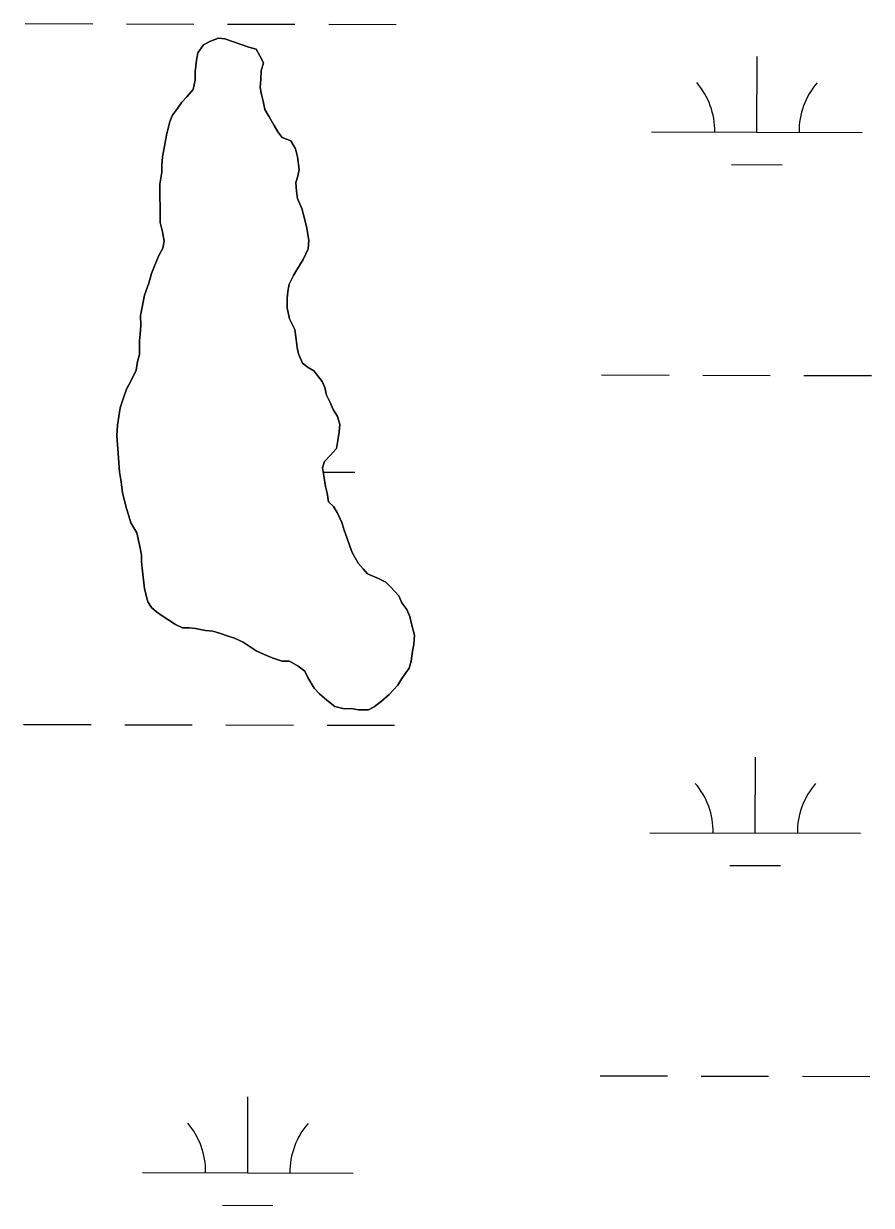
# Model space of a CAD drawing. Extents: x 3180038 to 3217926, y 922069 to 947485.
# Drawn here: x 3192533 to 3192935, y 936423 to 936984 of the extents above; entities that cross this region are included whole.
import ezdxf

# ---------------------------------------------------------------- set-up
doc = ezdxf.new("R2010")
doc.units = 0
for name, color, linetype in [('V-SITE-VEGE', 7, 'Continuous'), ('V-TOPO-SHOR', 7, 'Continuous'), ('V-WETL-SWMP', 7, 'Continuous')]:
    doc.layers.add(name, color=color, linetype=linetype)

msp = doc.modelspace()

# ---------------------------------------------------------------- linework, layer by layer
at = {"layer": 'V-SITE-VEGE'}
for points in [[(3192639.93, 936972.92), (3192628.61, 936976.88), (3192625.53, 936977.18), (3192621.79, 936975.77), (3192618.4, 936974.02), (3192615.71, 936970.23), (3192615.07, 936966.8), (3192614.45, 936961.33), (3192614.5, 936957.24), (3192613.54, 936952.79), (3192610.5, 936949.33), (3192608.14, 936946.91), (3192606.13, 936943.81), (3192603.78, 936940.71), (3192602.45, 936937.62), (3192600.83, 936931.11), (3192599.86, 936925.98), (3192598.9, 936920.84), (3192598.61, 936916.74), (3192598.65, 936913.66), (3192597.7, 936907.85), (3192597.78, 936901.36), (3192597.82, 936897.6), (3192597.87, 936894.19), (3192597.92, 936889.75), (3192599, 936885.32), (3192599.74, 936880.89), (3192599.1, 936877.47), (3192597.1, 936873.69), (3192593.78, 936865.45), (3192592.47, 936860.99), (3192590.5, 936855.16), (3192589.53, 936850.37), (3192588.57, 936845.58), (3192588.63, 936840.8), (3192588.33, 936836.69), (3192588.03, 936833.62), (3192588.11, 936827.13), (3192587.13, 936823.7), (3192586.5, 936819.6), (3192584.16, 936814.79), (3192581.83, 936810.66), (3192580.51, 936806.54), (3192578.86, 936801.74), (3192577.6, 936793.53), (3192577.32, 936788.4), (3192577.74, 936782.26), (3192578.56, 936771.34), (3192579.3, 936766.57), (3192580.04, 936761.46), (3192581.85, 936753.96), (3192582.91, 936750.9), (3192583.98, 936747.16), (3192586.77, 936742.42), (3192588.22, 936735.94), (3192588.95, 936731.85), (3192588.99, 936728.78), (3192589.37, 936725.71), (3192590.51, 936715.82), (3192591.96, 936709.69), (3192593.7, 936706.98), (3192596.11, 936704.96), (3192598.87, 936702.95), (3192605.07, 936698.93), (3192608.5, 936697.26), (3192611.58, 936697.3), (3192614.66, 936696.99), (3192619.45, 936696.03), (3192622.87, 936695.73), (3192625.95, 936694.74), (3192630.07, 936693.43), (3192633.15, 936692.44), (3192637.28, 936690.45), (3192643.47, 936686.42), (3192646.91, 936684.76), (3192651.03, 936683.1), (3192655.83, 936681.45), (3192659.25, 936681.5), (3192663.37, 936679.15), (3192666.48, 936676.8), (3192667.88, 936673.75), (3192671.02, 936668.66), (3192673.44, 936665.96), (3192676.89, 936662.93), (3192680.69, 936659.9), (3192685.14, 936658.93), (3192688.56, 936658.98), (3192691.98, 936658.33), (3192696.76, 936658.39), (3192699.47, 936659.79), (3192702.85, 936662.57), (3192706.57, 936665.69), (3192710.61, 936670.18), (3192712.63, 936673.28), (3192715.98, 936678.1), (3192716.96, 936681.53), (3192717.59, 936686.32), (3192718.23, 936689.4), (3192718.52, 936693.84), (3192717.08, 936699.29), (3192716.36, 936702.69)], [(3192716.36, 936702.69), (3192714.95, 936706.09), (3192712.52, 936709.14), (3192711.11, 936712.53), (3192707.31, 936716.58), (3192704.89, 936718.95), (3192701.79, 936720.61), (3192696.3, 936722.94), (3192694.22, 936725.3), (3192691.8, 936728.01), (3192689, 936733.09), (3192687.94, 936736.15), (3192686.52, 936740.23), (3192685.11, 936743.63), (3192684.04, 936747.38), (3192681.94, 936752.13), (3192680.19, 936754.84), (3192677.77, 936757.2), (3192677.04, 936761.29), (3192676.32, 936764.36), (3192675.57, 936769.47), (3192674.84, 936773.22), (3192675.83, 936776.3), (3192678.53, 936779.07), (3192681.56, 936782.52), (3192682.2, 936786.29), (3192682.83, 936790.39), (3192683.13, 936793.81), (3192682.06, 936797.56), (3192679.96, 936800.94), (3192678.56, 936804.34), (3192676.81, 936807.74), (3192676.08, 936811.48), (3192674.68, 936814.2), (3192670.86, 936819.27), (3192668.11, 936820.95), (3192665.35, 936822.96), (3192663.59, 936827.38), (3192662.87, 936830.45), (3192662.48, 936834.2), (3192661.73, 936838.97), (3192659.28, 936844.06), (3192658.19, 936849.17), (3192658.14, 936853.61), (3192658.44, 936857.03), (3192659.08, 936860.45), (3192661.08, 936864.58), (3192662.75, 936867.33), (3192665.76, 936872.15), (3192668.09, 936877.3), (3192668.38, 936881.4), (3192667.28, 936887.88), (3192665.84, 936893.32), (3192665.12, 936896.39), (3192663.01, 936901.15), (3192662.63, 936904.56), (3192662.24, 936908.65), (3192663.22, 936911.73), (3192663.87, 936914.82), (3192663.11, 936920.95), (3192662.04, 936924.7), (3192659.94, 936928.43), (3192655.82, 936930.09), (3192653.74, 936932.79), (3192652, 936935.84), (3192649.56, 936939.91), (3192647.46, 936943.3), (3192646.73, 936947.39), (3192646.01, 936950.46), (3192645.29, 936953.86), (3192645.58, 936957.62), (3192645.87, 936961.72), (3192646.85, 936965.49), (3192645.1, 936968.89), (3192643.35, 936971.94), (3192639.93, 936972.92)]]:
    msp.add_lwpolyline(points, dxfattribs=at)
at = {"layer": 'V-TOPO-SHOR'}
for points in [[(3192651.03, 936683.1), (3192646.91, 936684.76), (3192643.47, 936686.42), (3192637.28, 936690.45), (3192633.15, 936692.44), (3192630.07, 936693.43), (3192625.95, 936694.74), (3192622.87, 936695.73), (3192619.45, 936696.03), (3192614.66, 936696.99), (3192611.58, 936697.3), (3192608.5, 936697.26), (3192605.07, 936698.93), (3192598.87, 936702.95), (3192596.11, 936704.96), (3192593.7, 936706.98), (3192591.96, 936709.69), (3192590.51, 936715.82), (3192589.37, 936725.71), (3192588.99, 936728.78), (3192588.95, 936731.85), (3192588.22, 936735.94), (3192586.77, 936742.42), (3192583.98, 936747.16), (3192582.91, 936750.9), (3192581.85, 936753.96), (3192580.04, 936761.46), (3192579.3, 936766.57), (3192578.56, 936771.34), (3192577.74, 936782.26), (3192577.32, 936788.4), (3192577.6, 936793.53), (3192578.86, 936801.74), (3192580.51, 936806.54), (3192581.83, 936810.66), (3192584.16, 936814.79), (3192586.5, 936819.6), (3192587.13, 936823.7), (3192588.11, 936827.13), (3192588.03, 936833.62), (3192588.33, 936836.69), (3192588.63, 936840.8), (3192588.57, 936845.58), (3192589.53, 936850.37), (3192590.5, 936855.16), (3192592.47, 936860.99), (3192593.78, 936865.45), (3192597.1, 936873.69), (3192599.1, 936877.47), (3192599.74, 936880.89), (3192599, 936885.32), (3192597.92, 936889.75), (3192597.87, 936894.19), (3192597.82, 936897.6), (3192597.78, 936901.36), (3192597.7, 936907.85), (3192598.65, 936913.67), (3192598.61, 936916.74), (3192598.9, 936920.84), (3192599.86, 936925.98), (3192600.83, 936931.11), (3192602.45, 936937.62), (3192603.78, 936940.71), (3192606.13, 936943.81), (3192608.14, 936946.91), (3192610.5, 936949.33), (3192613.54, 936952.79), (3192614.5, 936957.24), (3192614.45, 936961.33), (3192615.07, 936966.81), (3192615.71, 936970.23), (3192618.4, 936974.02), (3192621.79, 936975.77), (3192625.53, 936977.18), (3192628.61, 936976.88), (3192639.93, 936972.92)], [(3192639.93, 936972.92), (3192643.35, 936971.94), (3192645.1, 936968.89), (3192646.85, 936965.49), (3192645.87, 936961.72), (3192645.58, 936957.62), (3192645.29, 936953.86), (3192646.01, 936950.46), (3192646.73, 936947.39), (3192647.46, 936943.3), (3192649.56, 936939.91), (3192652, 936935.84), (3192653.74, 936932.79), (3192655.82, 936930.09), (3192659.94, 936928.43), (3192662.04, 936924.7), (3192663.11, 936920.95), (3192663.87, 936914.82), (3192663.22, 936911.73), (3192662.24, 936908.65), (3192662.63, 936904.56), (3192663.01, 936901.15), (3192665.12, 936896.39), (3192665.84, 936893.32), (3192667.28, 936887.88), (3192668.38, 936881.4), (3192668.09, 936877.3), (3192665.76, 936872.15), (3192662.75, 936867.33), (3192661.08, 936864.58), (3192659.08, 936860.45), (3192658.44, 936857.03), (3192658.14, 936853.61), (3192658.19, 936849.17), (3192659.28, 936844.06), (3192661.73, 936838.97), (3192662.48, 936834.2), (3192662.87, 936830.45), (3192663.59, 936827.38), (3192665.35, 936822.96), (3192668.11, 936820.95), (3192670.86, 936819.27), (3192674.68, 936814.2), (3192676.08, 936811.48), (3192676.81, 936807.74), (3192678.56, 936804.34), (3192679.96, 936800.95), (3192682.06, 936797.56), (3192683.13, 936793.81), (3192682.83, 936790.39), (3192682.2, 936786.29), (3192681.56, 936782.52), (3192678.53, 936779.07), (3192675.83, 936776.3), (3192674.84, 936773.22), (3192675.57, 936769.47), (3192676.32, 936764.36), (3192677.04, 936761.29), (3192677.77, 936757.2), (3192680.19, 936754.84), (3192681.94, 936752.13), (3192684.04, 936747.38), (3192685.11, 936743.63), (3192686.52, 936740.23), (3192687.94, 936736.15), (3192689, 936733.09), (3192691.8, 936728.01), (3192694.22, 936725.3), (3192696.3, 936722.94), (3192701.79, 936720.61), (3192704.89, 936718.95), (3192707.31, 936716.58), (3192711.11, 936712.53), (3192712.52, 936709.14), (3192714.95, 936706.09), (3192716.36, 936702.69), (3192717.08, 936699.29), (3192718.52, 936693.84), (3192718.23, 936689.4), (3192717.59, 936686.32), (3192716.96, 936681.53), (3192715.98, 936678.1), (3192712.63, 936673.28), (3192710.61, 936670.18), (3192706.57, 936665.69), (3192702.85, 936662.57), (3192699.47, 936659.79), (3192696.76, 936658.39), (3192691.98, 936658.33), (3192688.56, 936658.98), (3192685.14, 936658.93), (3192680.69, 936659.9), (3192676.89, 936662.93), (3192673.44, 936665.96), (3192671.02, 936668.66), (3192667.88, 936673.75), (3192666.48, 936676.8), (3192663.37, 936679.15), (3192659.24, 936681.5), (3192655.83, 936681.45), (3192651.03, 936683.1)]]:
    msp.add_lwpolyline(points, dxfattribs=at)
at = {"layer": 'V-WETL-SWMP'}
for p, q in [((3192533.84, 936984.13), (3192565.84, 936984.05)), ((3192581.84, 936984.02), (3192613.84, 936983.95)), ((3192629.84, 936983.91), (3192661.84, 936983.84)), ((3192677.84, 936983.8), (3192709.84, 936983.73)), ((3192881.04, 936932.6), (3192881.12, 936968.6)), ((3192831.04, 936932.72), (3192931.04, 936932.49)), ((3192869, 936917.2), (3192893, 936917.14)), ((3192807.37, 936817.34), (3192839.37, 936817.27)), ((3192855.37, 936817.23), (3192887.36, 936817.16)), ((3192903.36, 936817.12), (3192935.36, 936817.05)), ((3192675.24, 936771.21), (3192690.2, 936771.18)), ((3192533.08, 936651.46), (3192565.08, 936651.39)), ((3192581.08, 936651.35), (3192613.08, 936651.28)), ((3192629.08, 936651.25), (3192661.08, 936651.17)), ((3192677.08, 936651.14), (3192709.08, 936651.07)), ((3192880.28, 936599.94), (3192880.36, 936635.94)), ((3192830.28, 936600.05), (3192930.28, 936599.83)), ((3192868.24, 936584.54), (3192892.24, 936584.48)), ((3192806.61, 936484.68), (3192838.61, 936484.61)), ((3192854.61, 936484.57), (3192886.61, 936484.5)), ((3192902.61, 936484.46), (3192934.61, 936484.39)), ((3192639.44, 936438.63), (3192639.52, 936474.62)), ((3192589.44, 936438.74), (3192689.44, 936438.51)), ((3192627.41, 936423.22), (3192651.41, 936423.17))]:
    msp.add_line(p, q, dxfattribs=at)
for points in [[(3192676.89, 936662.93), (3192680.69, 936659.9), (3192685.14, 936658.93), (3192688.55, 936658.98), (3192691.98, 936658.34), (3192696.76, 936658.39), (3192699.47, 936659.79), (3192702.85, 936662.57), (3192706.57, 936665.69), (3192710.61, 936670.18), (3192712.63, 936673.28), (3192715.98, 936678.1), (3192716.96, 936681.53), (3192717.59, 936686.32), (3192718.23, 936689.4), (3192718.52, 936693.84), (3192717.08, 936699.29), (3192716.36, 936702.69), (3192714.95, 936706.09), (3192712.52, 936709.14), (3192711.11, 936712.53), (3192707.31, 936716.58), (3192704.89, 936718.95), (3192701.79, 936720.61), (3192696.3, 936722.94), (3192694.22, 936725.3), (3192691.8, 936728), (3192689, 936733.09), (3192687.94, 936736.15), (3192686.52, 936740.23), (3192685.11, 936743.63), (3192684.04, 936747.38), (3192681.94, 936752.13), (3192680.19, 936754.84), (3192677.77, 936757.2), (3192677.04, 936761.29), (3192676.32, 936764.36), (3192675.57, 936769.47), (3192674.84, 936773.22), (3192675.83, 936776.3), (3192678.53, 936779.07), (3192681.56, 936782.52), (3192682.2, 936786.29), (3192682.83, 936790.39), (3192683.13, 936793.81), (3192682.06, 936797.56), (3192679.96, 936800.95), (3192678.56, 936804.34), (3192676.81, 936807.74), (3192676.08, 936811.48), (3192674.68, 936814.2), (3192670.86, 936819.27), (3192668.11, 936820.95), (3192665.35, 936822.96), (3192663.59, 936827.38), (3192662.86, 936830.45), (3192662.48, 936834.2), (3192661.73, 936838.97), (3192659.28, 936844.06), (3192658.19, 936849.17), (3192658.14, 936853.61), (3192658.44, 936857.03), (3192659.08, 936860.45), (3192661.08, 936864.58), (3192662.75, 936867.33), (3192665.76, 936872.15), (3192668.09, 936877.3), (3192668.38, 936881.4), (3192667.28, 936887.88), (3192665.84, 936893.32), (3192665.12, 936896.39), (3192663.01, 936901.14), (3192662.63, 936904.55), (3192662.24, 936908.65), (3192663.22, 936911.73), (3192663.87, 936914.82), (3192663.11, 936920.95), (3192662.04, 936924.7), (3192659.94, 936928.43), (3192655.82, 936930.09), (3192653.74, 936932.79), (3192652, 936935.84), (3192649.56, 936939.91), (3192647.46, 936943.3), (3192646.73, 936947.39), (3192646.01, 936950.46), (3192645.28, 936953.86), (3192645.58, 936957.62), (3192645.87, 936961.72), (3192646.85, 936965.49), (3192645.1, 936968.89), (3192643.35, 936971.94), (3192639.93, 936972.92), (3192628.61, 936976.88), (3192625.53, 936977.18), (3192621.79, 936975.77), (3192618.4, 936974.02), (3192615.71, 936970.23), (3192615.07, 936966.81), (3192614.45, 936961.33), (3192614.5, 936957.24)], [(3192614.5, 936957.24), (3192613.54, 936952.79), (3192610.5, 936949.33), (3192608.14, 936946.91), (3192606.13, 936943.81), (3192603.78, 936940.71), (3192602.45, 936937.62), (3192600.83, 936931.11), (3192599.86, 936925.98), (3192598.9, 936920.84), (3192598.61, 936916.74), (3192598.65, 936913.67), (3192597.7, 936907.85), (3192597.78, 936901.36), (3192597.83, 936897.6), (3192597.87, 936894.19), (3192597.92, 936889.75), (3192599, 936885.32), (3192599.74, 936880.89), (3192599.1, 936877.47), (3192597.1, 936873.69), (3192593.78, 936865.45), (3192592.47, 936860.99), (3192590.5, 936855.16), (3192589.53, 936850.37), (3192588.57, 936845.58), (3192588.62, 936840.8), (3192588.33, 936836.7), (3192588.03, 936833.62), (3192588.11, 936827.13), (3192587.13, 936823.7), (3192586.5, 936819.6), (3192584.17, 936814.79), (3192581.83, 936810.66), (3192580.51, 936806.54), (3192578.86, 936801.74), (3192577.6, 936793.53), (3192577.32, 936788.4), (3192577.74, 936782.26), (3192578.56, 936771.34), (3192579.3, 936766.57), (3192580.04, 936761.46), (3192581.85, 936753.96), (3192582.91, 936750.9), (3192583.98, 936747.16), (3192586.77, 936742.41), (3192588.22, 936735.94), (3192588.95, 936731.85), (3192588.99, 936728.78), (3192589.37, 936725.71), (3192590.51, 936715.82), (3192591.96, 936709.69), (3192593.7, 936706.98), (3192596.11, 936704.96), (3192598.87, 936702.95), (3192605.07, 936698.93), (3192608.5, 936697.26), (3192611.58, 936697.3), (3192614.65, 936696.99), (3192619.45, 936696.03), (3192622.87, 936695.73), (3192625.95, 936694.74), (3192630.07, 936693.43), (3192633.15, 936692.44), (3192637.28, 936690.44), (3192643.47, 936686.42), (3192646.91, 936684.76), (3192651.03, 936683.1), (3192655.83, 936681.45), (3192659.25, 936681.5), (3192663.37, 936679.16), (3192666.48, 936676.8), (3192667.88, 936673.75), (3192671.02, 936668.66), (3192673.44, 936665.96), (3192676.89, 936662.93)]]:
    msp.add_lwpolyline(points, dxfattribs=at)
for centre, start, end in [((3192825.79, 936933.2), 359.099, 40.6427), ((3192936.28, 936932.95), 139.099, 180.6426), ((3192825.04, 936600.54), 359.099, 40.6427), ((3192935.52, 936600.29), 139.099, 180.6426), ((3192584.2, 936439.22), 359.099, 40.6427), ((3192694.68, 936438.98), 139.099, 180.6426)]:
    msp.add_arc(centre, 35.25, start, end, dxfattribs=at)

doc.saveas('drawing.dxf')
